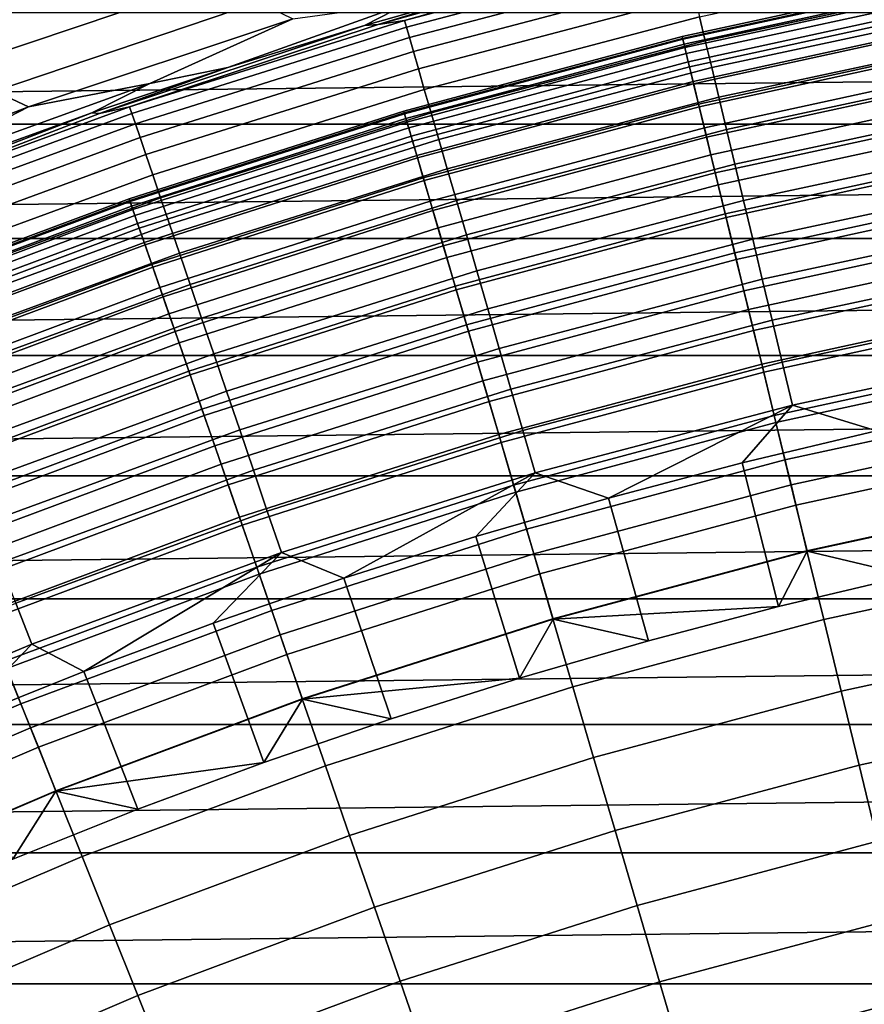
# Model space of a CAD drawing. Header units: metres. Extents: x -109 to 109, y -342 to 66.
# Tile 328 of 512: x -7.25 to -4.32, y 17.05 to 20.47. Entities that reach past the tile are written whole.
import ezdxf

# ---------------------------------------------------------------- set-up
doc = ezdxf.new("R2010")
doc.units = ezdxf.units.M
doc.layers.add('solid_K_24_62_16_000B91', color=7, linetype='CONTINUOUS')

msp = doc.modelspace()

# ---------------------------------------------------------------- linework, layer by layer
at = {"layer": 'solid_K_24_62_16_000B91'}
for points in [[(-7.36645, 20.335054, -26.999956), (-7.31197, 20.513176, -26.524464), (-6.379279, 20.822107, -26.524464), (-6.446559, 20.645119, -26.999956)], [(-5.914081, 20.463802, -29.41346), (-6.004513, 20.449545, -29.262819), (-5.094419, 20.706066, -28.956398), (-5.024686, 20.71209, -29.262819)], [(-5.574882, 20.581909, -28.956398), (-5.094419, 20.706066, -28.956398), (-6.004513, 20.449545, -29.262819)], [(-5.914081, 20.463802, -29.41346), (-5.024686, 20.71209, -29.262819), (-4.948396, 20.718515, -29.41346)], [(-5.914081, 20.463802, -29.41346), (-4.948396, 20.718515, -29.41346), (-4.942652, 20.694468, -29.565153), (-5.907216, 20.440048, -29.565153)], [(-5.907216, 20.440048, -29.565153), (-4.942652, 20.694468, -29.565153), (-4.933923, 20.657919, -29.714186), (-5.896783, 20.40395, -29.714186)], [(-4.890566, 20.476387, -30.134586), (-3.925416, 20.683113, -30.134586), (-3.909505, 20.599274, -30.262415), (-4.870742, 20.393387, -30.262415)], [(-7.333995, 20.218756, -27.483545), (-7.36645, 20.335054, -26.999956), (-6.446559, 20.645119, -26.999956), (-6.41975, 20.527357, -27.483545)], [(-5.896783, 20.40395, -29.714186), (-4.933923, 20.657919, -29.714186), (-4.922272, 20.609138, -29.859468), (-5.882859, 20.355768, -29.859468)], [(-5.882859, 20.355768, -29.859468), (-4.922272, 20.609138, -29.859468), (-4.907785, 20.548481, -29.999943), (-5.865544, 20.295856, -29.999943)], [(-4.950938, 20.408043, -33), (-3.974277, 20.620502, -33), (-3.974276, 20.620502, -63), (-4.950937, 20.408043, -63)], [(-4.949327, 20.401405, -32.834843), (-3.972983, 20.613794, -32.834843), (-3.974277, 20.620502, -33), (-4.950938, 20.408043, -33)], [(-3.972424, 20.610891, -63.279659), (-4.94863, 20.398531, -63.279659), (-4.950937, 20.408043, -63), (-3.974276, 20.620502, -63)], [(-4.9445, 20.381508, -32.670647), (-3.969109, 20.593691, -32.670647), (-3.972983, 20.613794, -32.834843), (-4.949327, 20.401405, -32.834843)], [(-4.94863, 20.398531, -63.279659), (-3.972424, 20.610891, -63.279659), (-3.966716, 20.58128, -63.563889), (-4.94152, 20.369223, -63.563889)], [(-4.870742, 20.393387, -30.262415), (-3.909505, 20.599274, -30.262415), (-3.891617, 20.505026, -30.382496), (-4.848457, 20.300079, -30.382496)], [(-6.052326, 20.446606, -28.956398), (-5.574882, 20.581909, -28.956398), (-6.004513, 20.449545, -29.262819)], [(-5.900466, 20.523714, -28.468019), (-5.574882, 20.581909, -28.956398), (-6.052326, 20.446606, -28.956398)], [(-4.93649, 20.34849, -32.508709), (-3.962679, 20.560329, -32.508709), (-3.969109, 20.593691, -32.670647), (-4.9445, 20.381508, -32.670647)], [(-4.94152, 20.369223, -63.563889), (-3.966716, 20.58128, -63.563889), (-3.957182, 20.531813, -63.845238), (-4.929643, 20.320267, -63.845238)], [(-5.865544, 20.295856, -29.999943), (-4.907785, 20.548481, -29.999943), (-4.890566, 20.476387, -30.134586), (-5.844965, 20.224649, -30.134586)], [(-4.925352, 20.302576, -32.350132), (-3.953737, 20.513937, -32.350132), (-3.962679, 20.560329, -32.508709), (-4.93649, 20.34849, -32.508709)], [(-4.929643, 20.320267, -63.845238), (-3.957182, 20.531813, -63.845238), (-3.943871, 20.462744, -64.122269), (-4.91306, 20.251909, -64.122269)], [(-6.301029, 20.468748, -27.97349), (-7.216687, 20.164127, -27.97349), (-7.333995, 20.218756, -27.483545), (-6.41975, 20.527357, -27.483545)], [(-6.301029, 20.468748, -27.97349), (-5.900466, 20.523714, -28.468019), (-6.526491, 20.300228, -28.956398), (-6.796762, 20.244564, -28.468019)], [(-5.900466, 20.523714, -28.468019), (-6.052326, 20.446606, -28.956398), (-6.526491, 20.300228, -28.956398)], [(-4.91116, 20.24408, -32.196003), (-3.942346, 20.454832, -32.196003), (-3.953737, 20.513937, -32.350132), (-4.925352, 20.302576, -32.350132)], [(-4.848457, 20.300079, -30.382496), (-3.891617, 20.505026, -30.382496), (-3.871885, 20.401058, -30.493958), (-4.823874, 20.197151, -30.493958)], [(16.725176, 20.490322, 84.926178), (-16.725183, 20.490314, 84.926178), (-17.188755, 20.104267, 84.926178)], [(17.188747, 20.104275, 84.926178), (16.725176, 20.490322, 84.926178), (-17.188755, 20.104267, 84.926178)], [(-6.796762, 20.244564, -28.468019), (-7.216687, 20.164127, -27.97349), (-6.301029, 20.468748, -27.97349)], [(-6.866765, 20.164103, -29.41346), (-6.004513, 20.449545, -29.262819), (-5.914081, 20.463802, -29.41346)], [(-6.866765, 20.164103, -29.41346), (-5.914081, 20.463802, -29.41346), (-5.907216, 20.440048, -29.565153), (-6.858795, 20.140697, -29.565153)], [(-5.844965, 20.224649, -30.134586), (-4.890566, 20.476387, -30.134586), (-4.870742, 20.393387, -30.262415), (-5.821273, 20.14267, -30.262415)], [(-4.91306, 20.251909, -64.122269), (-3.943871, 20.462744, -64.122269), (-3.926848, 20.374424, -64.393578), (-4.891855, 20.164501, -64.393578)], [(-6.866765, 20.164103, -29.41346), (-6.970738, 20.140678, -29.262819), (-6.052326, 20.446606, -28.956398), (-6.004513, 20.449545, -29.262819)], [(-6.526491, 20.300228, -28.956398), (-6.052326, 20.446606, -28.956398), (-6.970738, 20.140678, -29.262819)], [(-6.858795, 20.140697, -29.565153), (-5.907216, 20.440048, -29.565153), (-5.896783, 20.40395, -29.714186), (-6.846682, 20.105127, -29.714186)], [(-4.894014, 20.173403, -32.047379), (-3.928582, 20.383419, -32.047379), (-3.942346, 20.454832, -32.196003), (-4.91116, 20.24408, -32.196003)], [(-6.846682, 20.105127, -29.714186), (-5.896783, 20.40395, -29.714186), (-5.882859, 20.355768, -29.859468), (-6.830514, 20.057652, -29.859468)], [(-5.916384, 20.149353, -33), (-4.950938, 20.408043, -33), (-4.950937, 20.408043, -63), (-5.916383, 20.149353, -63)], [(-5.914459, 20.142797, -32.834843), (-4.949327, 20.401405, -32.834843), (-4.950938, 20.408043, -33), (-5.916384, 20.149353, -33)], [(-4.94863, 20.398531, -63.279659), (-5.913626, 20.139961, -63.279659), (-5.916383, 20.149353, -63), (-4.950937, 20.408043, -63)], [(-5.908691, 20.123154, -32.670647), (-4.9445, 20.381508, -32.670647), (-4.949327, 20.401405, -32.834843), (-5.914459, 20.142797, -32.834843)], [(-5.913626, 20.139961, -63.279659), (-4.94863, 20.398531, -63.279659), (-4.94152, 20.369223, -63.563889), (-5.90513, 20.111025, -63.563889)], [(-4.823874, 20.197151, -30.493958), (-3.871885, 20.401058, -30.493958), (-3.850452, 20.288126, -30.595985), (-4.797171, 20.085348, -30.595985)], [(-5.899119, 20.090553, -32.508709), (-4.93649, 20.34849, -32.508709), (-4.9445, 20.381508, -32.670647), (-5.908691, 20.123154, -32.670647)], [(-5.90513, 20.111025, -63.563889), (-4.94152, 20.369223, -63.563889), (-4.929643, 20.320267, -63.845238), (-5.890937, 20.062689, -63.845238)], [(-5.821273, 20.14267, -30.262415), (-4.870742, 20.393387, -30.262415), (-4.848457, 20.300079, -30.382496), (-5.794639, 20.05051, -30.382496)], [(-4.874031, 20.091028, -31.905273), (-3.91254, 20.300188, -31.905273), (-3.928582, 20.383419, -32.047379), (-4.894014, 20.173403, -32.047379)], [(-4.891855, 20.164501, -64.393578), (-3.926848, 20.374424, -64.393578), (-3.906204, 20.267309, -64.657761), (-4.866137, 20.058487, -64.657761)], [(-6.830514, 20.057652, -29.859468), (-5.882859, 20.355768, -29.859468), (-5.865544, 20.295856, -29.999943), (-6.81041, 19.998617, -29.999943)], [(-5.885808, 20.045221, -32.350132), (-4.925352, 20.302576, -32.350132), (-4.93649, 20.34849, -32.508709), (-5.899119, 20.090553, -32.508709)], [(-6.997122, 20.142855, -28.956398), (-6.526491, 20.300228, -28.956398), (-6.970738, 20.140678, -29.262819)], [(-6.796762, 20.244564, -28.468019), (-6.526491, 20.300228, -28.956398), (-6.997122, 20.142855, -28.956398)], [(-6.81041, 19.998617, -29.999943), (-5.865544, 20.295856, -29.999943), (-5.844965, 20.224649, -30.134586), (-6.786517, 19.928453, -30.134586)], [(-5.890937, 20.062689, -63.845238), (-4.929643, 20.320267, -63.845238), (-4.91306, 20.251909, -64.122269), (-5.871119, 19.995197, -64.122269)], [(-5.86885, 19.987467, -32.196003), (-4.91116, 20.24408, -32.196003), (-4.925352, 20.302576, -32.350132), (-5.885808, 20.045221, -32.350132)], [(-5.794639, 20.05051, -30.382496), (-4.848457, 20.300079, -30.382496), (-4.823874, 20.197151, -30.493958), (-5.765258, 19.948847, -30.493958)], [(-4.851346, 19.99752, -31.770662), (-3.894331, 20.205706, -31.770662), (-3.91254, 20.300188, -31.905273), (-4.874031, 20.091028, -31.905273)], [(-4.866137, 20.058487, -64.657761), (-3.906204, 20.267309, -64.657761), (-3.882041, 20.141941, -64.913483), (-4.836036, 19.934412, -64.913483)], [(-4.797171, 20.085348, -30.595985), (-3.850452, 20.288126, -30.595985), (-3.827474, 20.167055, -30.687834), (-4.768543, 19.965487, -30.687834)], [(-7.679922, 19.926292, -28.468019), (-6.796762, 20.244564, -28.468019), (-6.997122, 20.142855, -28.956398), (-7.463964, 19.974573, -28.956398)], [(-6.796762, 20.244564, -28.468019), (-7.679922, 19.926292, -28.468019), (-7.216687, 20.164127, -27.97349)], [(-6.786517, 19.928453, -30.134586), (-5.844965, 20.224649, -30.134586), (-5.821273, 20.14267, -30.262415), (-6.759007, 19.847673, -30.262415)], [(-5.871119, 19.995197, -64.122269), (-4.91306, 20.251909, -64.122269), (-4.891855, 20.164501, -64.393578), (-5.845779, 19.908897, -64.393578)], [(-5.848361, 19.917686, -32.047379), (-4.894014, 20.173403, -32.047379), (-4.91116, 20.24408, -32.196003), (-5.86885, 19.987467, -32.196003)], [(-7.216687, 20.164127, -27.97349), (-8.117693, 19.818569, -27.97349), (-8.233478, 19.869459, -27.483545), (-7.333995, 20.218756, -27.483545)], [(-5.765258, 19.948847, -30.493958), (-4.823874, 20.197151, -30.493958), (-4.797171, 20.085348, -30.595985), (-5.733344, 19.838417, -30.595985)], [(-4.826116, 19.893518, -31.644464), (-3.874077, 20.100622, -31.644464), (-3.894331, 20.205706, -31.770662), (-4.851346, 19.99752, -31.770662)], [(-7.679922, 19.926292, -28.468019), (-8.117693, 19.818569, -27.97349), (-7.216687, 20.164127, -27.97349)], [(-7.804355, 19.82008, -29.41346), (-6.970738, 20.140678, -29.262819), (-6.866765, 20.164103, -29.41346)], [(-7.804355, 19.82008, -29.41346), (-6.866765, 20.164103, -29.41346), (-6.858795, 20.140697, -29.565153), (-7.795296, 19.797073, -29.565153)], [(-5.82448, 19.836357, -31.905273), (-4.874031, 20.091028, -31.905273), (-4.894014, 20.173403, -32.047379), (-5.848361, 19.917686, -32.047379)], [(-5.845779, 19.908897, -64.393578), (-4.891855, 20.164501, -64.393578), (-4.866137, 20.058487, -64.657761), (-5.815046, 19.804228, -64.657761)], [(-4.768543, 19.965487, -30.687834), (-3.827474, 20.167055, -30.687834), (-3.803119, 20.038729, -30.768835), (-4.7382, 19.838442, -30.768835)], [(-7.804355, 19.82008, -29.41346), (-7.921173, 19.786184, -29.262819), (-6.997122, 20.142855, -28.956398), (-6.970738, 20.140678, -29.262819)], [(-7.463964, 19.974573, -28.956398), (-6.997122, 20.142855, -28.956398), (-7.921173, 19.786184, -29.262819)], [(-7.795296, 19.797073, -29.565153), (-6.858795, 20.140697, -29.565153), (-6.846682, 20.105127, -29.714186), (-7.781529, 19.76211, -29.714186)], [(-6.868428, 19.845016, -33), (-5.916384, 20.149353, -33), (-5.916383, 20.149353, -63), (-6.868427, 19.845016, -63)], [(-6.866193, 19.838562, -32.834843), (-5.914459, 20.142797, -32.834843), (-5.916384, 20.149353, -33), (-6.868428, 19.845016, -33)], [(-5.913626, 20.139961, -63.279659), (-6.865226, 19.835768, -63.279659), (-6.868427, 19.845016, -63), (-5.916383, 20.149353, -63)], [(-6.859497, 19.819214, -32.670647), (-5.908691, 20.123154, -32.670647), (-5.914459, 20.142797, -32.834843), (-6.866193, 19.838562, -32.834843)], [(-6.865226, 19.835768, -63.279659), (-5.913626, 20.139961, -63.279659), (-5.90513, 20.111025, -63.563889), (-6.855362, 19.807268, -63.563889)], [(-6.848384, 19.787107, -32.508709), (-5.899119, 20.090553, -32.508709), (-5.908691, 20.123154, -32.670647), (-6.859497, 19.819214, -32.670647)], [(-6.759007, 19.847673, -30.262415), (-5.821273, 20.14267, -30.262415), (-5.794639, 20.05051, -30.382496), (-6.728083, 19.756865, -30.382496)], [(-4.836036, 19.934412, -64.913483), (-3.882041, 20.141941, -64.913483), (-3.854484, 19.99896, -65.159439), (-4.801707, 19.792906, -65.159439)], [(17.188747, 20.104275, 84.926178), (-17.188755, 20.104267, 84.926178), (-17.643496, 19.707703, 84.926178)], [(17.643488, 19.707708, 84.926178), (17.188747, 20.104275, 84.926178), (-17.643496, 19.707703, 84.926178)], [(-7.781529, 19.76211, -29.714186), (-6.846682, 20.105127, -29.714186), (-6.830514, 20.057652, -29.859468), (-7.763154, 19.715445, -29.859468)], [(-6.855362, 19.807268, -63.563889), (-5.90513, 20.111025, -63.563889), (-5.890937, 20.062689, -63.845238), (-6.838885, 19.759663, -63.845238)], [(-6.832932, 19.74246, -32.350132), (-5.885808, 20.045221, -32.350132), (-5.899119, 20.090553, -32.508709), (-6.848384, 19.787107, -32.508709)], [(-5.797371, 19.744034, -31.770662), (-4.851346, 19.99752, -31.770662), (-4.874031, 20.091028, -31.905273), (-5.82448, 19.836357, -31.905273)], [(-4.798512, 19.779736, -31.527544), (-3.851919, 19.985655, -31.527544), (-3.874077, 20.100622, -31.644464), (-4.826116, 19.893518, -31.644464)], [(-7.763154, 19.715445, -29.859468), (-6.830514, 20.057652, -29.859468), (-6.81041, 19.998617, -29.999943), (-7.740305, 19.657417, -29.999943)], [(-6.838885, 19.759663, -63.845238), (-5.890937, 20.062689, -63.845238), (-5.871119, 19.995197, -64.122269), (-6.815879, 19.69319, -64.122269)], [(-5.815046, 19.804228, -64.657761), (-4.866137, 20.058487, -64.657761), (-4.836036, 19.934412, -64.913483), (-5.779076, 19.681725, -64.913483)], [(-5.733344, 19.838417, -30.595985), (-4.797171, 20.085348, -30.595985), (-4.768543, 19.965487, -30.687834), (-5.69913, 19.72003, -30.687834)], [(-6.813245, 19.685577, -32.196003), (-5.86885, 19.987467, -32.196003), (-5.885808, 20.045221, -32.350132), (-6.832932, 19.74246, -32.350132)], [(-6.728083, 19.756865, -30.382496), (-5.794639, 20.05051, -30.382496), (-5.765258, 19.948847, -30.493958), (-6.693969, 19.656689, -30.493958)], [(-4.7382, 19.838442, -30.768835), (-3.803119, 20.038729, -30.768835), (-3.777565, 19.904079, -30.8384), (-4.706362, 19.705139, -30.8384)], [(-7.740305, 19.657417, -29.999943), (-6.81041, 19.998617, -29.999943), (-6.786517, 19.928453, -30.134586), (-7.713149, 19.588451, -30.134586)], [(-6.815879, 19.69319, -64.122269), (-5.871119, 19.995197, -64.122269), (-5.845779, 19.908897, -64.393578), (-6.786462, 19.608194, -64.393578)], [(-6.789458, 19.61685, -32.047379), (-5.848361, 19.917686, -32.047379), (-5.86885, 19.987467, -32.196003), (-6.813245, 19.685577, -32.196003)], [(-5.767221, 19.64135, -31.644464), (-4.826116, 19.893518, -31.644464), (-4.851346, 19.99752, -31.770662), (-5.797371, 19.744034, -31.770662)], [(-4.801707, 19.792906, -65.159439), (-3.854484, 19.99896, -65.159439), (-3.823673, 19.839102, -65.394363), (-4.763325, 19.634693, -65.394363)], [(-4.768724, 19.65695, -31.420704), (-3.828008, 19.861589, -31.420704), (-3.851919, 19.985655, -31.527544), (-4.798512, 19.779736, -31.527544)], [(-5.69913, 19.72003, -30.687834), (-4.768543, 19.965487, -30.687834), (-4.7382, 19.838442, -30.768835), (-5.662865, 19.594547, -30.768835)], [(-7.713149, 19.588451, -30.134586), (-6.786517, 19.928453, -30.134586), (-6.759007, 19.847673, -30.262415), (-7.681883, 19.509048, -30.262415)], [(-6.761734, 19.536749, -31.905273), (-5.82448, 19.836357, -31.905273), (-5.848361, 19.917686, -32.047379), (-6.789458, 19.61685, -32.047379)], [(-6.693969, 19.656689, -30.493958), (-5.765258, 19.948847, -30.493958), (-5.733344, 19.838417, -30.595985), (-6.656914, 19.547878, -30.595985)], [(-5.779076, 19.681725, -64.913483), (-4.836036, 19.934412, -64.913483), (-4.801707, 19.792906, -65.159439), (-5.738052, 19.542013, -65.159439)], [(-6.786462, 19.608194, -64.393578), (-5.845779, 19.908897, -64.393578), (-5.815046, 19.804228, -64.657761), (-6.750782, 19.505106, -64.657761)], [(-5.734234, 19.529009, -31.527544), (-4.798512, 19.779736, -31.527544), (-4.826116, 19.893518, -31.644464), (-5.767221, 19.64135, -31.644464)], [(-4.706362, 19.705139, -30.8384), (-3.777565, 19.904079, -30.8384), (-3.750996, 19.764091, -30.896017), (-4.673261, 19.566551, -30.896017)], [(-7.681883, 19.509048, -30.262415), (-6.759007, 19.847673, -30.262415), (-6.728083, 19.756865, -30.382496), (-7.646737, 19.419788, -30.382496)], [(-4.736957, 19.526001, -31.324673), (-3.802507, 19.729279, -31.324673), (-3.828008, 19.861589, -31.420704), (-4.768724, 19.65695, -31.420704)], [(-7.804913, 19.495726, -33), (-6.868428, 19.845016, -33), (-6.868427, 19.845016, -63), (-7.804911, 19.495728, -63)], [(-7.802373, 19.489386, -32.834843), (-6.866193, 19.838562, -32.834843), (-6.868428, 19.845016, -33), (-7.804913, 19.495726, -33)], [(-6.865226, 19.835768, -63.279659), (-7.801274, 19.486639, -63.279659), (-7.804911, 19.495728, -63), (-6.868427, 19.845016, -63)], [(-7.794764, 19.470377, -32.670647), (-6.859497, 19.819214, -32.670647), (-6.866193, 19.838562, -32.834843), (-7.802373, 19.489386, -32.834843)], [(-7.801274, 19.486639, -63.279659), (-6.865226, 19.835768, -63.279659), (-6.855362, 19.807268, -63.563889), (-7.790065, 19.458643, -63.563889)], [(-7.782136, 19.438835, -32.508709), (-6.848384, 19.787107, -32.508709), (-6.859497, 19.819214, -32.670647), (-7.794764, 19.470377, -32.670647)], [(-6.730264, 19.44582, -31.770662), (-5.797371, 19.744034, -31.770662), (-5.82448, 19.836357, -31.905273), (-6.761734, 19.536749, -31.905273)], [(-6.656914, 19.547878, -30.595985), (-5.733344, 19.838417, -30.595985), (-5.69913, 19.72003, -30.687834), (-6.617188, 19.431225, -30.687834)], [(-5.662865, 19.594547, -30.768835), (-4.7382, 19.838442, -30.768835), (-4.706362, 19.705139, -30.8384), (-5.624814, 19.462883, -30.8384)], [(-4.763325, 19.634693, -65.394363), (-3.823673, 19.839102, -65.394363), (-3.789767, 19.663176, -65.617065), (-4.721086, 19.460579, -65.617065)], [(-7.790065, 19.458643, -63.563889), (-6.855362, 19.807268, -63.563889), (-6.838885, 19.759663, -63.845238), (-7.771342, 19.411873, -63.845238)], [(-7.764576, 19.394974, -32.350132), (-6.832932, 19.74246, -32.350132), (-6.848384, 19.787107, -32.508709), (-7.782136, 19.438835, -32.508709)], [(-6.750782, 19.505106, -64.657761), (-5.815046, 19.804228, -64.657761), (-5.779076, 19.681725, -64.913483), (-6.709024, 19.384453, -64.913483)], [(-5.738052, 19.542013, -65.159439), (-4.801707, 19.792906, -65.159439), (-4.763325, 19.634693, -65.394363), (-5.692186, 19.385805, -65.394363)], [(-5.698638, 19.40778, -31.420704), (-4.768724, 19.65695, -31.420704), (-4.798512, 19.779736, -31.527544), (-5.734234, 19.529009, -31.527544)], [(-7.771342, 19.411873, -63.845238), (-6.838885, 19.759663, -63.845238), (-6.815879, 19.69319, -64.122269), (-7.745199, 19.346573, -64.122269)], [(-7.646737, 19.419788, -30.382496), (-6.728083, 19.756865, -30.382496), (-6.693969, 19.656689, -30.493958), (-7.607965, 19.321323, -30.493958)], [(-4.673261, 19.566551, -30.896017), (-3.750996, 19.764091, -30.896017), (-3.723608, 19.619783, -30.941269), (-4.63914, 19.423685, -30.941269)], [(-7.742205, 19.339092, -32.196003), (-6.813245, 19.685577, -32.196003), (-6.832932, 19.74246, -32.350132), (-7.764576, 19.394974, -32.350132)], [(-6.695261, 19.344688, -31.644464), (-5.767221, 19.64135, -31.644464), (-5.797371, 19.744034, -31.770662), (-6.730264, 19.44582, -31.770662)], [(-6.617188, 19.431225, -30.687834), (-5.69913, 19.72003, -30.687834), (-5.662865, 19.594547, -30.768835), (-6.575081, 19.307579, -30.768835)], [(-4.703426, 19.387785, -31.240108), (-3.775591, 19.589624, -31.240108), (-3.802507, 19.729279, -31.324673), (-4.736957, 19.526001, -31.324673)], [(17.643488, 19.707708, 84.926178), (-17.643496, 19.707703, 84.926178), (-18.089027, 19.30094, 84.926178)], [(18.08902, 19.300947, 84.926178), (17.643488, 19.707708, 84.926178), (-18.089027, 19.30094, 84.926178)], [(-7.745199, 19.346573, -64.122269), (-6.815879, 19.69319, -64.122269), (-6.786462, 19.608194, -64.393578), (-7.711771, 19.263071, -64.393578)], [(-7.715175, 19.271576, -32.047379), (-6.789458, 19.61685, -32.047379), (-6.813245, 19.685577, -32.196003), (-7.742205, 19.339092, -32.196003)], [(-6.709024, 19.384453, -64.913483), (-5.779076, 19.681725, -64.913483), (-5.738052, 19.542013, -65.159439), (-6.6614, 19.246851, -65.159439)], [(-5.624814, 19.462883, -30.8384), (-4.706362, 19.705139, -30.8384), (-4.673261, 19.566551, -30.896017), (-5.585253, 19.325998, -30.896017)], [(-7.607965, 19.321323, -30.493958), (-6.693969, 19.656689, -30.493958), (-6.656914, 19.547878, -30.595985), (-7.56585, 19.214369, -30.595985)], [(-5.660676, 19.27849, -31.324673), (-4.736957, 19.526001, -31.324673), (-4.768724, 19.65695, -31.420704), (-5.698638, 19.40778, -31.420704)], [(-4.721086, 19.460579, -65.617065), (-3.789767, 19.663176, -65.617065), (-3.752937, 19.472084, -65.826408), (-4.675205, 19.271458, -65.826408)], [(-7.683671, 19.192884, -31.905273), (-6.761734, 19.536749, -31.905273), (-6.789458, 19.61685, -32.047379), (-7.715175, 19.271576, -32.047379)], [(-7.711771, 19.263071, -64.393578), (-6.786462, 19.608194, -64.393578), (-6.750782, 19.505106, -64.657761), (-7.671227, 19.161798, -64.657761)], [(-6.656967, 19.234043, -31.527544), (-5.734234, 19.529009, -31.527544), (-5.767221, 19.64135, -31.644464), (-6.695261, 19.344688, -31.644464)], [(-5.692186, 19.385805, -65.394363), (-4.763325, 19.634693, -65.394363), (-4.721086, 19.460579, -65.617065), (-5.64171, 19.2139, -65.617065)], [(-4.63914, 19.423685, -30.941269), (-3.723608, 19.619783, -30.941269), (-3.695601, 19.47221, -30.973827), (-4.604246, 19.277586, -30.973827)], [(-6.575081, 19.307579, -30.768835), (-5.662865, 19.594547, -30.768835), (-5.624814, 19.462883, -30.8384), (-6.5309, 19.177843, -30.8384)], [(-4.668362, 19.243252, -31.167591), (-3.747444, 19.443584, -31.167591), (-3.775591, 19.589624, -31.240108), (-4.703426, 19.387785, -31.240108)], [(-7.56585, 19.214369, -30.595985), (-6.656914, 19.547878, -30.595985), (-6.617188, 19.431225, -30.687834), (-7.5207, 19.099705, -30.687834)], [(-6.6614, 19.246851, -65.159439), (-5.738052, 19.542013, -65.159439), (-5.692186, 19.385805, -65.394363), (-6.608152, 19.093002, -65.394363)], [(-5.585253, 19.325998, -30.896017), (-4.673261, 19.566551, -30.896017), (-4.63914, 19.423685, -30.941269), (-5.544473, 19.184891, -30.941269)], [(-7.64791, 19.103556, -31.770662), (-6.730264, 19.44582, -31.770662), (-6.761734, 19.536749, -31.905273), (-7.683671, 19.192884, -31.905273)], [(-6.615643, 19.114645, -31.420704), (-5.698638, 19.40778, -31.420704), (-5.734234, 19.529009, -31.527544), (-6.656967, 19.234043, -31.527544)], [(-5.620606, 19.142029, -31.240108), (-4.703426, 19.387785, -31.240108), (-4.736957, 19.526001, -31.324673), (-5.660676, 19.27849, -31.324673)], [(-7.671227, 19.161798, -64.657761), (-6.750782, 19.505106, -64.657761), (-6.709024, 19.384453, -64.913483), (-7.623775, 19.043268, -64.913483)], [(-4.675205, 19.271458, -65.826408), (-3.752937, 19.472084, -65.826408), (-3.713372, 19.266802, -66.021317), (-4.625917, 19.068289, -66.021317)], [(-4.604246, 19.277586, -30.973827), (-3.695601, 19.47221, -30.973827), (-3.667177, 19.322445, -30.993452), (-4.568833, 19.12932, -30.993452)], [(-7.608136, 19.004204, -31.644464), (-6.695261, 19.344688, -31.644464), (-6.730264, 19.44582, -31.770662), (-7.64791, 19.103556, -31.770662)], [(-6.5309, 19.177843, -30.8384), (-5.624814, 19.462883, -30.8384), (-5.585253, 19.325998, -30.896017), (-6.484968, 19.042963, -30.896017)], [(-5.64171, 19.2139, -65.617065), (-4.721086, 19.460579, -65.617065), (-4.675205, 19.271458, -65.826408), (-5.586882, 19.027174, -65.826408)], [(-4.632005, 19.093386, -31.107615), (-3.718259, 19.292158, -31.107615), (-3.747444, 19.443584, -31.167591), (-4.668362, 19.243252, -31.167591)], [(-7.5207, 19.099705, -30.687834), (-6.617188, 19.431225, -30.687834), (-6.575081, 19.307579, -30.768835), (-7.472845, 18.97817, -30.768835)], [(-6.571571, 18.987309, -31.324673), (-5.660676, 19.27849, -31.324673), (-5.698638, 19.40778, -31.420704), (-6.615643, 19.114645, -31.420704)], [(-5.544473, 19.184891, -30.941269), (-4.63914, 19.423685, -30.941269), (-4.604246, 19.277586, -30.973827), (-5.502769, 19.040586, -30.973827)], [(-7.623775, 19.043268, -64.913483), (-6.709024, 19.384453, -64.913483), (-6.6614, 19.246851, -65.159439), (-7.569657, 18.908089, -65.159439)], [(-6.608152, 19.093002, -65.394363), (-5.692186, 19.385805, -65.394363), (-5.64171, 19.2139, -65.617065), (-6.549554, 18.923693, -65.617065)], [(-5.578705, 18.999325, -31.167591), (-4.668362, 19.243252, -31.167591), (-4.703426, 19.387785, -31.240108), (-5.620606, 19.142029, -31.240108)], [(-7.56462, 18.895508, -31.527544), (-6.656967, 19.234043, -31.527544), (-6.695261, 19.344688, -31.644464), (-7.608136, 19.004204, -31.644464)], [(18.08902, 19.300947, 84.926178), (-18.089027, 19.30094, 84.926178), (-18.525223, 18.884108, 84.926178)], [(18.525215, 18.884115, 84.926178), (18.08902, 19.300947, 84.926178), (-18.525223, 18.884108, 84.926178)], [(-7.472845, 18.97817, -30.768835), (-6.575081, 19.307579, -30.768835), (-6.5309, 19.177843, -30.8384), (-7.422631, 18.850647, -30.8384)], [(-6.484968, 19.042963, -30.896017), (-5.585253, 19.325998, -30.896017), (-5.544473, 19.184891, -30.941269), (-6.437618, 18.903921, -30.941269)], [(-4.568833, 19.12932, -30.993452), (-3.667177, 19.322445, -30.993452), (-4.276794, 19.039526, -31)], [(-6.525055, 18.852907, -31.240108), (-5.620606, 19.142029, -31.240108), (-5.660676, 19.27849, -31.324673), (-6.571571, 18.987309, -31.324673)], [(-5.586882, 19.027174, -65.826408), (-4.675205, 19.271458, -65.826408), (-4.625917, 19.068289, -66.021317), (-5.527983, 18.826582, -66.021317)], [(-5.502769, 19.040586, -30.973827), (-4.604246, 19.277586, -30.973827), (-4.568833, 19.12932, -30.993452), (-5.460446, 18.894142, -30.993452)], [(-4.594604, 18.939215, -31.060593), (-3.688236, 19.136383, -31.060593), (-3.718259, 19.292158, -31.107615), (-4.632005, 19.093386, -31.107615)], [(-4.625917, 19.068289, -66.021317), (-3.713372, 19.266802, -66.021317), (-3.671273, 19.048376, -66.200798), (-4.573473, 18.852114, -66.200798)], [(-7.569657, 18.908089, -65.159439), (-6.6614, 19.246851, -65.159439), (-6.608152, 19.093002, -65.394363), (-7.509149, 18.756948, -65.394363)], [(-7.517661, 18.77821, -31.420704), (-6.615643, 19.114645, -31.420704), (-6.656967, 19.234043, -31.527544), (-7.56462, 18.895508, -31.527544)], [(-5.535258, 18.851358, -31.107615), (-4.632005, 19.093386, -31.107615), (-4.668362, 19.243252, -31.167591), (-5.578705, 18.999325, -31.167591)], [(-6.549554, 18.923693, -65.617065), (-5.64171, 19.2139, -65.617065), (-5.586882, 19.027174, -65.826408), (-6.485904, 18.739788, -65.826408)], [(-7.422631, 18.850647, -30.8384), (-6.5309, 19.177843, -30.8384), (-6.484968, 19.042963, -30.896017), (-7.370427, 18.718067, -30.896017)], [(-6.437618, 18.903921, -30.941269), (-5.544473, 19.184891, -30.941269), (-5.502769, 19.040586, -30.973827), (-6.389196, 18.761732, -30.973827)], [(-6.476411, 18.71236, -31.167591), (-5.578705, 18.999325, -31.167591), (-5.620606, 19.142029, -31.240108), (-6.525055, 18.852907, -31.240108)], [(-4.556414, 18.781794, -31.026844), (-3.657579, 18.977324, -31.026844), (-3.688236, 19.136383, -31.060593), (-4.594604, 18.939215, -31.060593)], [(-7.467581, 18.653114, -31.324673), (-6.571571, 18.987309, -31.324673), (-6.615643, 19.114645, -31.420704), (-7.517661, 18.77821, -31.420704)], [(-5.460446, 18.894142, -30.993452), (-4.568833, 19.12932, -30.993452), (-5.206524, 18.806559, -31)], [(-4.568833, 19.12932, -30.993452), (-4.74308, 18.928755, -31), (-5.206524, 18.806559, -31)], [(-4.568833, 19.12932, -30.993452), (-4.276794, 19.039526, -31), (-4.74308, 18.928755, -31)], [(-7.509149, 18.756948, -65.394363), (-6.608152, 19.093002, -65.394363), (-6.549554, 18.923693, -65.617065), (-7.442561, 18.590618, -65.617065)], [(-5.490563, 18.699142, -31.060593), (-4.594604, 18.939215, -31.060593), (-4.632005, 19.093386, -31.107615), (-5.535258, 18.851358, -31.107615)], [(-5.527983, 18.826582, -66.021317), (-4.625917, 19.068289, -66.021317), (-4.573473, 18.852114, -66.200798), (-5.465313, 18.613146, -66.200798)], [(-7.370427, 18.718067, -30.896017), (-6.484968, 19.042963, -30.896017), (-6.437618, 18.903921, -30.941269), (-7.316612, 18.581398, -30.941269)], [(-6.485904, 18.739788, -65.826408), (-5.586882, 19.027174, -65.826408), (-5.527983, 18.826582, -66.021317), (-6.417526, 18.542225, -66.021317)], [(-6.389196, 18.761732, -30.973827), (-5.502769, 19.040586, -30.973827), (-5.460446, 18.894142, -30.993452), (-6.340056, 18.617432, -30.993452)], [(-4.162926, 18.53834, -31), (-4.616629, 18.430592, -31), (-4.74308, 18.928755, -31), (-4.276794, 19.039526, -31)], [(-4.573473, 18.852114, -66.200798), (-3.671273, 19.048376, -66.200798), (-3.626857, 18.817923, -66.36393), (-4.518142, 18.624035, -66.36393)], [(-6.425972, 18.566629, -31.107615), (-5.535258, 18.851358, -31.107615), (-5.578705, 18.999325, -31.167591), (-6.476411, 18.71236, -31.167591)], [(-7.414721, 18.521078, -31.240108), (-6.525055, 18.852907, -31.240108), (-6.571571, 18.987309, -31.324673), (-7.467581, 18.653114, -31.324673)], [(-3.657579, 18.977324, -31.026844), (-4.556414, 18.781794, -31.026844), (-4.517697, 18.6222, -31.006601), (-3.6265, 18.816069, -31.006601)], [(-5.444927, 18.543716, -31.026844), (-4.556414, 18.781794, -31.026844), (-4.594604, 18.939215, -31.060593), (-5.490563, 18.699142, -31.060593)], [(-4.616629, 18.430592, -31), (-5.067523, 18.31175, -31), (-5.206524, 18.806559, -31), (-4.74308, 18.928755, -31)], [(-7.442561, 18.590618, -65.617065), (-6.549554, 18.923693, -65.617065), (-6.485904, 18.739788, -65.826408), (-7.370232, 18.40995, -65.826408)], [(-7.316612, 18.581398, -30.941269), (-6.437618, 18.903921, -30.941269), (-6.389196, 18.761732, -30.973827), (-7.261579, 18.441635, -30.973827)], [(-6.340056, 18.617432, -30.993452), (-5.460446, 18.894142, -30.993452), (-6.123533, 18.528273, -31)], [(-5.460446, 18.894142, -30.993452), (-5.666704, 18.673056, -31), (-6.123533, 18.528273, -31)], [(-5.460446, 18.894142, -30.993452), (-5.206524, 18.806559, -31), (-5.666704, 18.673056, -31)], [(18.525215, 18.884115, 84.926178), (-18.525223, 18.884108, 84.926178), (-18.951799, 18.457464, 84.926178)], [(18.951792, 18.457472, 84.926178), (18.525215, 18.884115, 84.926178), (-18.951799, 18.457464, 84.926178)], [(-7.359445, 18.383005, -31.167591), (-6.476411, 18.71236, -31.167591), (-6.525055, 18.852907, -31.240108), (-7.414721, 18.521078, -31.240108)], [(-6.374086, 18.416712, -31.060593), (-5.490563, 18.699142, -31.060593), (-5.535258, 18.851358, -31.107615), (-6.425972, 18.566629, -31.107615)], [(-6.417526, 18.542225, -66.021317), (-5.527983, 18.826582, -66.021317), (-5.465313, 18.613146, -66.200798), (-6.344771, 18.332014, -66.200798)], [(-5.465313, 18.613146, -66.200798), (-4.573473, 18.852114, -66.200798), (-4.518142, 18.624035, -66.36393), (-5.399192, 18.387959, -66.36393)], [(-5.067523, 18.31175, -31), (-5.515427, 18.18186, -31), (-5.666704, 18.673056, -31), (-5.206524, 18.806559, -31)], [(-4.518142, 18.624035, -66.36393), (-3.626857, 18.817923, -66.36393), (-3.58035, 18.576618, -66.509895), (-4.460206, 18.385218, -66.509895)], [(-3.6265, 18.816069, -31.006601), (-4.517697, 18.6222, -31.006601), (-4.162926, 18.53834, -31), (-3.706707, 18.63492, -31)], [(-7.261579, 18.441635, -30.973827), (-6.389196, 18.761732, -30.973827), (-6.340056, 18.617432, -30.993452), (-7.205729, 18.299797, -30.993452)], [(-4.556414, 18.781794, -31.026844), (-5.444927, 18.543716, -31.026844), (-5.39866, 18.386147, -31.006601), (-4.517697, 18.6222, -31.006601)], [(-7.370232, 18.40995, -65.826408), (-6.485904, 18.739788, -65.826408), (-6.417526, 18.542225, -66.021317), (-7.292532, 18.215864, -66.021317)], [(-7.30213, 18.23984, -31.107615), (-6.425972, 18.566629, -31.107615), (-6.476411, 18.71236, -31.167591), (-7.359445, 18.383005, -31.167591)], [(-6.321105, 18.263634, -31.026844), (-5.444927, 18.543716, -31.026844), (-5.490563, 18.699142, -31.060593), (-6.374086, 18.416712, -31.060593)], [(-5.515427, 18.18186, -31), (-5.959928, 18.041042, -31), (-6.123533, 18.528273, -31), (-5.666704, 18.673056, -31)], [(-7.205729, 18.299797, -30.993452), (-6.340056, 18.617432, -30.993452), (-7.025817, 18.205286, -31)], [(-6.340056, 18.617432, -30.993452), (-6.576628, 18.372328, -31), (-7.025817, 18.205286, -31)], [(-6.340056, 18.617432, -30.993452), (-6.123533, 18.528273, -31), (-6.576628, 18.372328, -31)], [(-5.399192, 18.387959, -66.36393), (-4.518142, 18.624035, -66.36393), (-4.460206, 18.385218, -66.509895), (-5.329957, 18.152168, -66.509895)], [(-4.517697, 18.6222, -31.006601), (-5.39866, 18.386147, -31.006601), (-4.616629, 18.430592, -31)], [(-4.517697, 18.6222, -31.006601), (-4.616629, 18.430592, -31), (-4.162926, 18.53834, -31)], [(-6.344771, 18.332014, -66.200798), (-5.465313, 18.613146, -66.200798), (-5.399192, 18.387959, -66.36393), (-6.268011, 18.110228, -66.36393)], [(-7.243168, 18.09256, -31.060593), (-6.374086, 18.416712, -31.060593), (-6.425972, 18.566629, -31.107615), (-7.30213, 18.23984, -31.107615)], [(-4.460206, 18.385218, -66.509895), (-3.58035, 18.576618, -66.509895), (-3.531988, 18.325695, -66.637932), (-4.399959, 18.136879, -66.637932)], [(-7.292532, 18.215864, -66.021317), (-6.417526, 18.542225, -66.021317), (-6.344771, 18.332014, -66.200798), (-7.209857, 18.009354, -66.200798)], [(-5.959928, 18.041042, -31), (-6.400931, 17.889328, -31), (-6.576628, 18.372328, -31), (-6.123533, 18.528273, -31)], [(-5.444927, 18.543716, -31.026844), (-6.321105, 18.263634, -31.026844), (-6.267393, 18.108444, -31.006601), (-5.39866, 18.386147, -31.006601)], [(18.951792, 18.457472, 84.926178), (-18.951799, 18.457464, 84.926178), (-19.368544, 18.021236, 84.926178)], [(19.368538, 18.021244, 84.926178), (18.951792, 18.457472, 84.926178), (-19.368544, 18.021236, 84.926178)], [(-8.117999, 18.080999, -30.973827), (-7.261579, 18.441635, -30.973827), (-7.205729, 18.299797, -30.993452), (-8.055562, 17.941935, -30.993452)], [(-7.182964, 17.942177, -31.026844), (-6.321105, 18.263634, -31.026844), (-6.374086, 18.416712, -31.060593), (-7.243168, 18.09256, -31.060593)], [(-5.39866, 18.386147, -31.006601), (-5.067523, 18.31175, -31), (-4.616629, 18.430592, -31)], [(-6.268011, 18.110228, -66.36393), (-5.399192, 18.387959, -66.36393), (-5.329957, 18.152168, -66.509895), (-6.187635, 17.877998, -66.509895)], [(-5.39866, 18.386147, -31.006601), (-6.267393, 18.108444, -31.006601), (-5.515427, 18.18186, -31)], [(-5.39866, 18.386147, -31.006601), (-5.515427, 18.18186, -31), (-5.067523, 18.31175, -31)], [(-5.329957, 18.152168, -66.509895), (-4.460206, 18.385218, -66.509895), (-4.399959, 18.136879, -66.637932), (-5.257963, 17.906979, -66.637932)], [(-6.400931, 17.889328, -31), (-6.837985, 17.72687, -31), (-7.025817, 18.205286, -31), (-6.576628, 18.372328, -31)], [(-7.209857, 18.009354, -66.200798), (-6.344771, 18.332014, -66.200798), (-6.268011, 18.110228, -66.36393), (-7.12263, 17.79147, -66.36393)], [(-4.399959, 18.136879, -66.637932), (-3.531988, 18.325695, -66.637932), (-3.48202, 18.066435, -66.747398), (-4.337711, 17.880291, -66.747398)], [(-8.055562, 17.941935, -30.993452), (-7.205729, 18.299797, -30.993452), (-7.470747, 18.027269, -31), (-7.911167, 17.838387, -31)], [(-7.205729, 18.299797, -30.993452), (-7.025817, 18.205286, -31), (-7.470747, 18.027269, -31)], [(-6.321105, 18.263634, -31.026844), (-7.182964, 17.942177, -31.026844), (-7.121929, 17.789719, -31.006601), (-6.267393, 18.108444, -31.006601)], [(-8.095843, 17.727423, -31.060593), (-7.243168, 18.09256, -31.060593), (-7.30213, 18.23984, -31.107615), (-8.161746, 17.871731, -31.107615)], [(-8.151018, 17.84824, -66.021317), (-7.292532, 18.215864, -66.021317), (-7.209857, 18.009354, -66.200798), (-8.058611, 17.645895, -66.200798)], [(-6.837985, 17.72687, -31), (-7.271006, 17.553701, -31), (-7.470747, 18.027269, -31), (-7.025817, 18.205286, -31)], [(-6.267393, 18.108444, -31.006601), (-5.959928, 18.041042, -31), (-5.515427, 18.18186, -31)], [(-6.187635, 17.877998, -66.509895), (-5.329957, 18.152168, -66.509895), (-5.257963, 17.906979, -66.637932), (-6.104056, 17.636511, -66.637932)], [(-7.12263, 17.79147, -66.36393), (-6.268011, 18.110228, -66.36393), (-6.187635, 17.877998, -66.509895), (-7.031296, 17.563328, -66.509895)], [(-6.267393, 18.108444, -31.006601), (-7.121929, 17.789719, -31.006601), (-6.400931, 17.889328, -31)], [(-6.267393, 18.108444, -31.006601), (-6.400931, 17.889328, -31), (-5.959928, 18.041042, -31)], [(-5.257963, 17.906979, -66.637932), (-4.399959, 18.136879, -66.637932), (-4.337711, 17.880291, -66.747398), (-5.183577, 17.653641, -66.747398)], [(-8.028551, 17.580074, -31.026844), (-7.182964, 17.942177, -31.026844), (-7.243168, 18.09256, -31.060593), (-8.095843, 17.727423, -31.060593)], [(-4.337711, 17.880291, -66.747398), (-3.48202, 18.066435, -66.747398), (-3.4307, 17.800159, -66.83773), (-4.273779, 17.61676, -66.83773)], [(19.368538, 18.021244, 84.926178), (-19.368544, 18.021236, 84.926178), (-19.775284, 17.575592, 84.926178)], [(19.775276, 17.5756, 84.926178), (19.368538, 18.021244, 84.926178), (-19.775284, 17.575592, 84.926178)], [(-8.058611, 17.645895, -66.200798), (-7.209857, 18.009354, -66.200798), (-7.12263, 17.79147, -66.36393), (-7.961115, 17.432411, -66.36393)], [(-7.182964, 17.942177, -31.026844), (-8.028551, 17.580074, -31.026844), (-7.960331, 17.430693, -31.006601), (-7.121929, 17.789719, -31.006601)], [(-6.104056, 17.636511, -66.637932), (-5.257963, 17.906979, -66.637932), (-5.183577, 17.653641, -66.747398), (-6.0177, 17.387001, -66.747398)], [(-7.121929, 17.789719, -31.006601), (-6.837985, 17.72687, -31), (-6.400931, 17.889328, -31)], [(-7.031296, 17.563328, -66.509895), (-6.187635, 17.877998, -66.509895), (-6.104056, 17.636511, -66.637932), (-6.936321, 17.326092, -66.637932)], [(-5.183577, 17.653641, -66.747398), (-4.337711, 17.880291, -66.747398), (-4.273779, 17.61676, -66.83773), (-5.107178, 17.393452, -66.83773)], [(-7.961115, 17.432411, -66.36393), (-7.12263, 17.79147, -66.36393), (-7.031296, 17.563328, -66.509895), (-7.859029, 17.208872, -66.509895)], [(-7.121929, 17.789719, -31.006601), (-7.960331, 17.430693, -31.006601), (-7.271006, 17.553701, -31)], [(-7.121929, 17.789719, -31.006601), (-7.271006, 17.553701, -31), (-6.837985, 17.72687, -31)], [(-6.936321, 17.326092, -66.637932), (-6.104056, 17.636511, -66.637932), (-6.0177, 17.387001, -66.747398), (-6.838191, 17.080975, -66.747398)], [(-6.0177, 17.387001, -66.747398), (-5.183577, 17.653641, -66.747398), (-5.107178, 17.393452, -66.83773), (-5.929007, 17.130741, -66.83773)], [(-5.107178, 17.393452, -66.83773), (-4.273779, 17.61676, -66.83773), (-4.20849, 17.347633, -66.908463), (-5.029157, 17.127735, -66.908463)], [(19.775276, 17.5756, 84.926178), (-19.775284, 17.575592, 84.926178), (-20.171722, 17.120865, 84.926178)], [(20.171715, 17.120872, 84.926178), (19.775276, 17.5756, 84.926178), (-20.171722, 17.120865, 84.926178)], [(-7.859029, 17.208872, -66.509895), (-7.031296, 17.563328, -66.509895), (-6.936321, 17.326092, -66.637932), (-7.752873, 16.976425, -66.637932)], [(-5.929007, 17.130741, -66.83773), (-5.107178, 17.393452, -66.83773), (-5.029157, 17.127735, -66.908463), (-5.838431, 16.86904, -66.908463)], [(-6.838191, 17.080975, -66.747398), (-6.0177, 17.387001, -66.747398), (-5.929007, 17.130741, -66.83773), (-6.737405, 16.829224, -66.83773)], [(-7.752873, 16.976425, -66.637932), (-6.936321, 17.326092, -66.637932), (-6.838191, 17.080975, -66.747398), (-7.64319, 16.736252, -66.747398)], [(-5.029157, 17.127735, -66.908463), (-4.20849, 17.347633, -66.908463), (-4.142177, 17.074284, -66.959244), (-4.949912, 16.857853, -66.959244)], [(20.171715, 17.120872, 84.926178), (-20.55777, 16.65715, 84.926178), (-20.93309, 16.184858, 84.926178), (20.557764, 16.657158, 84.926178)], [(20.171715, 17.120872, 84.926178), (-20.171722, 17.120865, 84.926178), (-20.55777, 16.65715, 84.926178)], [(-6.737405, 16.829224, -66.83773), (-5.929007, 17.130741, -66.83773), (-5.838431, 16.86904, -66.908463), (-6.63448, 16.572128, -66.908463)], [(-5.838431, 16.86904, -66.908463), (-5.029157, 17.127735, -66.908463), (-4.949912, 16.857853, -66.959244), (-5.746434, 16.603231, -66.959244)], [(-7.64319, 16.736252, -66.747398), (-6.838191, 17.080975, -66.747398), (-6.737405, 16.829224, -66.83773), (-7.53054, 16.489584, -66.83773)], [(-4.949912, 16.857853, -66.959244), (-4.142177, 17.074284, -66.959244), (-4.075177, 16.798109, -66.989807), (-4.869848, 16.585178, -66.989807)]]:
    msp.add_3dface(points, dxfattribs=at)

doc.saveas('drawing.dxf')
